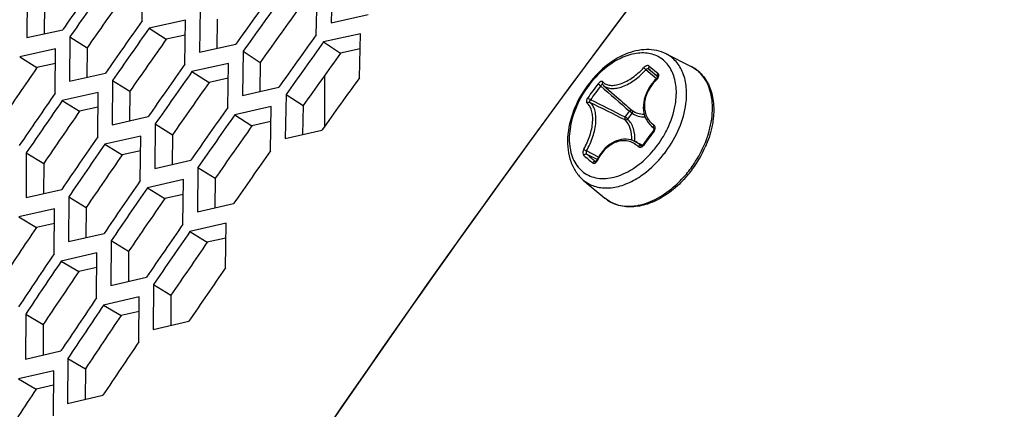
# Model space of a CAD drawing. Header units: millimetres. Extents: x 0 to 420, y 0 to 297.
# Tile 419 of 502: x 322.12 to 326.46, y 229.9 to 231.62. Entities that reach past the tile are written whole.
import ezdxf

# ---------------------------------------------------------------- set-up
doc = ezdxf.new("R2010")
doc.units = ezdxf.units.MM
doc.header["$LTSCALE"] = 23.1
doc.layers.get('0').update_dxf_attribs({"linetype": 'CONTINUOUS'})

msp = doc.modelspace()

# ---------------------------------------------------------------- linework, layer by layer
at = {"color": 3, "linetype": 'CONTINUOUS'}
for p, q in [((322.6556, 231.6109), (322.6578, 231.8049)), ((323.4947, 231.7968), (323.4908, 231.6033)), ((322.1487, 231.7325), (322.1476, 231.538)), ((323.4251, 231.55), (323.4288, 231.7437)), ((322.912, 231.6676), (322.9093, 231.4733)), ((323.4908, 231.6033), (323.6538, 231.6398)), ((322.8472, 231.6146), (322.6871, 231.5791)), ((322.8447, 231.4201), (322.8472, 231.6146)), ((322.1476, 231.538), (322.3058, 231.5727)), ((323.6195, 231.555), (323.4568, 231.5184)), ((323.6154, 231.3608), (323.6195, 231.555)), ((322.3372, 231.5408), (322.3357, 231.3458)), ((322.9093, 231.4733), (323.07, 231.5092)), ((322.2735, 231.4878), (322.1156, 231.4531)), ((322.2722, 231.2927), (322.2735, 231.4878)), ((323.1016, 231.4775), (323.0986, 231.2828)), ((323.0367, 231.4242), (322.8762, 231.3883)), ((323.0338, 231.2293), (323.0367, 231.4242)), ((322.3357, 231.3458), (322.4942, 231.381)), ((322.5257, 231.349), (322.5238, 231.1535)), ((322.4618, 231.2958), (322.3035, 231.2606)), ((322.4601, 231.1002), (322.4618, 231.2958)), ((323.0986, 231.2828), (323.175, 231.3)), ((323.175, 231.3), (323.2597, 231.3191)), ((323.2913, 231.2875), (323.2879, 231.0923)), ((323.2261, 231.2339), (323.0653, 231.1975)), ((323.2229, 231.0385), (323.2261, 231.2339)), ((322.5238, 231.1535), (322.6827, 231.1892)), ((322.7141, 231.1572), (322.712, 230.9613)), ((323.2879, 231.0923), (323.4493, 231.1291)), ((322.6501, 231.1038), (322.4915, 231.0681)), ((322.6481, 230.9076), (322.6501, 231.1038)), ((322.1449, 231.0295), (322.144, 230.8329)), ((322.712, 230.9613), (322.8712, 230.9974)), ((322.9026, 230.9655), (322.9001, 230.7691)), ((322.8383, 230.9117), (322.6794, 230.8756)), ((322.836, 230.7151), (322.8383, 230.9117)), ((322.144, 230.8329), (322.301, 230.8683)), ((322.3322, 230.836), (322.331, 230.6389)), ((322.2691, 230.7824), (322.1124, 230.747)), ((322.268, 230.5851), (322.2691, 230.7824)), ((322.9001, 230.7691), (323.0596, 230.8057)), ((323.0266, 230.7197), (322.8674, 230.683)), ((323.024, 230.5226), (323.0266, 230.7197)), ((322.331, 230.6389), (322.4883, 230.6748)), ((322.5195, 230.6426), (322.5179, 230.445)), ((322.4562, 230.5887), (322.2991, 230.5528)), ((322.4548, 230.3909), (322.4562, 230.5887)), ((322.5179, 230.445), (322.6756, 230.4814)), ((322.7068, 230.4491), (322.7049, 230.2511)), ((322.6433, 230.395), (322.4859, 230.3586)), ((322.6416, 230.1967), (322.6433, 230.395)), ((322.142, 230.3189), (322.1414, 230.1202)), ((322.7049, 230.2511), (322.8629, 230.2879)), ((322.1414, 230.1202), (322.2971, 230.1563)), ((322.3282, 230.1237), (322.3272, 229.9245)), ((322.2656, 230.0694), (322.1101, 230.0333)), ((322.2649, 229.87), (322.2656, 230.0694)), ((322.3272, 229.9245), (322.4833, 229.9611))]:
    msp.add_line(p, q, dxfattribs=at)
at = {"color": 7, "linetype": 'CONTINUOUS'}
for p, q in [((322.2247, 231.6845), (322.224, 231.5548)), ((322.9872, 231.6185), (322.9856, 231.4904)), ((322.6871, 231.5791), (322.7626, 231.5305)), ((322.8463, 231.5489), (322.7626, 231.5305)), ((322.3372, 231.5408), (322.4132, 231.4927)), ((323.4568, 231.5184), (323.5316, 231.4688)), ((322.4132, 231.4927), (322.4123, 231.3628)), ((323.1016, 231.4775), (323.1769, 231.4285)), ((323.6181, 231.4881), (323.5316, 231.4688)), ((324.969, 231.4661), (325.0794, 231.4107)), ((322.1156, 231.4531), (322.1919, 231.4055)), ((322.2731, 231.4233), (322.1919, 231.4055)), ((323.1769, 231.4285), (323.175, 231.3)), ((322.8762, 231.3883), (322.9517, 231.3397)), ((324.9266, 231.3559), (324.88, 231.3961)), ((324.8935, 231.3986), (324.932, 231.3661)), ((324.8984, 231.3943), (324.8935, 231.3986)), ((324.8949, 231.412), (324.9337, 231.3792)), ((324.9313, 231.3655), (324.8984, 231.3943)), ((322.5257, 231.349), (322.6016, 231.301)), ((323.0357, 231.3583), (322.9517, 231.3397)), ((323.4624, 231.1474), (323.4624, 231.3725)), ((324.9092, 231.3373), (324.9007, 231.326)), ((324.9186, 231.348), (324.9092, 231.3373)), ((324.9273, 231.3567), (324.9186, 231.348)), ((324.9283, 231.3577), (324.9273, 231.3567)), ((324.9294, 231.3548), (324.9273, 231.3567)), ((324.9293, 231.3589), (324.9283, 231.3577)), ((324.9302, 231.3602), (324.9293, 231.3589)), ((324.9309, 231.3614), (324.9302, 231.3602)), ((324.9314, 231.3625), (324.9309, 231.3614)), ((324.932, 231.3649), (324.9313, 231.3655)), ((324.932, 231.3649), (324.9313, 231.3655)), ((324.9318, 231.3636), (324.9314, 231.3625)), ((324.932, 231.3645), (324.9318, 231.3636)), ((324.9319, 231.3662), (324.932, 231.3658)), ((324.932, 231.3658), (324.932, 231.3649)), ((324.932, 231.3649), (324.932, 231.3645)), ((322.6016, 231.301), (322.6005, 231.1707)), ((324.6893, 231.3306), (324.6883, 231.331)), ((324.689, 231.3309), (324.6909, 231.3289)), ((324.6909, 231.3289), (324.6934, 231.3265)), ((324.6934, 231.3265), (324.7522, 231.2749)), ((324.8807, 231.2902), (324.8761, 231.2778)), ((324.8864, 231.3024), (324.8807, 231.2902)), ((324.893, 231.3144), (324.8864, 231.3024)), ((324.9007, 231.326), (324.893, 231.3144)), ((322.3035, 231.2606), (322.3798, 231.213)), ((323.2913, 231.2875), (323.3665, 231.2384)), ((324.8702, 231.2529), (324.8688, 231.2405)), ((324.8726, 231.2653), (324.8702, 231.2529)), ((324.8761, 231.2778), (324.8726, 231.2653)), ((322.4612, 231.231), (322.3798, 231.213)), ((323.3665, 231.2384), (323.3644, 231.1097)), ((324.7891, 231.1867), (324.8083, 231.2128)), ((324.7998, 231.1788), (324.8189, 231.2048)), ((324.8688, 231.2405), (324.8686, 231.2284)), ((324.8686, 231.2284), (324.8695, 231.2165)), ((324.8695, 231.2165), (324.8715, 231.205)), ((324.8715, 231.205), (324.8746, 231.1939)), ((323.0653, 231.1975), (323.1409, 231.1489)), ((323.225, 231.1678), (323.1409, 231.1489)), ((324.8746, 231.1939), (324.8787, 231.1833)), ((324.8787, 231.1833), (324.884, 231.1733)), ((324.884, 231.1733), (324.8902, 231.1639)), ((324.8902, 231.1639), (324.8974, 231.1553)), ((322.7141, 231.1572), (322.7901, 231.1092)), ((324.9057, 231.1185), (324.8972, 231.1073)), ((324.8974, 231.1553), (324.9051, 231.1477)), ((324.9051, 231.1478), (324.9157, 231.1384)), ((324.913, 231.1281), (324.9057, 231.1185)), ((324.9139, 231.1293), (324.913, 231.1281)), ((324.916, 231.1254), (324.913, 231.1281)), ((324.9147, 231.1308), (324.9139, 231.1293)), ((324.9147, 231.1403), (324.914, 231.1408)), ((324.915, 231.1399), (324.914, 231.1408)), ((324.9147, 231.1403), (324.9149, 231.14)), ((324.9153, 231.1322), (324.9147, 231.1308)), ((324.9149, 231.14), (324.9153, 231.1394)), ((324.9153, 231.1394), (324.9157, 231.1386)), ((324.9157, 231.1337), (324.9153, 231.1322)), ((324.9157, 231.1386), (324.9159, 231.1376)), ((324.916, 231.1351), (324.9157, 231.1337)), ((324.9159, 231.1376), (324.916, 231.1364)), ((324.916, 231.1364), (324.916, 231.1351)), ((322.7901, 231.1092), (322.7888, 230.9787)), ((324.7293, 231.0724), (324.7194, 231.0659)), ((324.7396, 231.078), (324.7293, 231.0724)), ((324.75, 231.0825), (324.7396, 231.078)), ((324.7606, 231.0859), (324.75, 231.0825)), ((324.7712, 231.0883), (324.7606, 231.0859)), ((324.7818, 231.0896), (324.7712, 231.0883)), ((324.7924, 231.0897), (324.7818, 231.0896)), ((324.8028, 231.0888), (324.7924, 231.0897)), ((324.813, 231.0868), (324.8028, 231.0888)), ((324.823, 231.0837), (324.813, 231.0868)), ((324.8311, 231.0803), (324.823, 231.0837)), ((324.8311, 231.0803), (324.8656, 231.064)), ((324.8747, 231.0763), (324.8677, 231.0663)), ((324.8829, 231.0877), (324.8747, 231.0763)), ((324.89, 231.0975), (324.8829, 231.0877)), ((324.8972, 231.1073), (324.89, 231.0975)), ((322.1449, 231.0295), (322.2216, 230.9825)), ((322.4915, 231.0681), (322.5678, 231.0205)), ((322.6494, 231.0387), (322.5678, 231.0205)), ((324.6708, 231.011), (324.6173, 231.0384)), ((324.6835, 231.0304), (324.6759, 231.0195)), ((324.6917, 231.0405), (324.6835, 231.0304)), ((324.7005, 231.0499), (324.6917, 231.0405)), ((324.7097, 231.0583), (324.7005, 231.0499)), ((324.7194, 231.0659), (324.7097, 231.0583)), ((324.8601, 231.0613), (324.8568, 231.0628)), ((324.8568, 231.0628), (324.8587, 231.0616)), ((324.859, 231.0614), (324.8587, 231.0616)), ((324.8597, 231.0613), (324.859, 231.0614)), ((324.8605, 231.0613), (324.8597, 231.0613)), ((324.8614, 231.0615), (324.8605, 231.0613)), ((324.8625, 231.0619), (324.8614, 231.0615)), ((324.8635, 231.0624), (324.8625, 231.0619)), ((324.8646, 231.0632), (324.8635, 231.0624)), ((324.8657, 231.064), (324.8646, 231.0632)), ((324.8667, 231.0651), (324.8657, 231.064)), ((324.8677, 231.0663), (324.8667, 231.0651)), ((324.6651, 231.0008), (324.6185, 231.0243)), ((324.6581, 230.9913), (324.6571, 230.9917)), ((324.6571, 230.9917), (324.658, 230.9911)), ((324.6584, 230.9915), (324.658, 230.9913)), ((324.659, 230.9918), (324.6584, 230.9915)), ((324.6597, 230.9924), (324.659, 230.9918)), ((324.6604, 230.993), (324.6597, 230.9924)), ((324.6612, 230.9939), (324.6604, 230.993)), ((324.662, 230.9949), (324.6612, 230.9939)), ((324.6627, 230.9961), (324.662, 230.9949)), ((324.6634, 230.9974), (324.6627, 230.9961)), ((324.6689, 231.0079), (324.6634, 230.9974)), ((324.6759, 231.0195), (324.6689, 231.0079)), ((322.2216, 230.9825), (322.2211, 230.8503)), ((322.9026, 230.9655), (322.9785, 230.9175)), ((322.9785, 230.9175), (322.977, 230.7867)), ((324.6035, 230.9098), (324.6982, 230.8305)), ((322.6794, 230.8756), (322.7557, 230.828)), ((322.3322, 230.836), (322.4089, 230.7891)), ((322.8376, 230.8465), (322.7557, 230.828)), ((322.4089, 230.7891), (322.4082, 230.6566)), ((322.1124, 230.747), (322.1894, 230.7005)), ((322.2687, 230.7183), (322.1894, 230.7005)), ((322.8674, 230.683), (322.9436, 230.6355)), ((322.5195, 230.6426), (322.5962, 230.5956)), ((323.0257, 230.6542), (322.9436, 230.6355)), ((322.5962, 230.5956), (322.5953, 230.4629)), ((322.2991, 230.5528), (322.3761, 230.5063)), ((322.4557, 230.5243), (322.3761, 230.5063)), ((322.7068, 230.4491), (322.7835, 230.4022)), ((322.7835, 230.4022), (322.7823, 230.2692)), ((322.4859, 230.3586), (322.5629, 230.3121)), ((322.142, 230.3189), (322.2194, 230.273)), ((322.6427, 230.3304), (322.5629, 230.3121)), ((322.2194, 230.273), (322.2191, 230.1382)), ((322.3282, 230.1237), (322.4056, 230.0778)), ((322.4056, 230.0778), (322.4051, 229.9428)), ((322.1101, 230.0333), (322.1879, 229.9879)), ((322.2654, 230.0057), (322.1879, 229.9879))]:
    msp.add_line(p, q, dxfattribs=at)
for centre, radius, start, end in [((366.4511, 200.3147), 52.1299, 134.78537, 149.11005), ((363.5022, 202.8432), 50.091, 144.79431, 145.11372), ((364.4855, 202.0057), 50.7159, 144.22004, 144.53898), ((363.8585, 202.5344), 50.2956, 144.79431, 145.11372), ((364.8421, 201.6967), 50.9209, 144.22004, 144.53898), ((363.2229, 203.0678), 49.8655, 145.36946, 145.6894), ((364.2148, 202.2257), 50.5002, 144.79431, 145.11372), ((325.8217, 230.4398), 1.4589, 142.1966, 143.7061), ((325.8178, 230.4426), 1.4541, 143.7052, 145.2181), ((325.8197, 230.441), 1.4421, 143.7058, 145.2189), ((325.8236, 230.4382), 1.4469, 142.1959, 143.7055), ((332.0012, 239.5357), 11.0004, 228.27873, 229.16519), ((319.4965, 220.7587), 11.683, 63.0685, 63.922), ((319.6315, 221.0654), 11.3597, 62.9978, 63.86544), ((333.0311, 240.7056), 12.549, 228.72108, 229.12536), ((363.5787, 202.7594), 50.0696, 145.36946, 145.6894), ((364.5711, 201.9169), 50.7047, 144.79431, 145.11372), ((326.308, 230.0554), 1.7557, 142.4506, 143.7051), ((324.9724, 231.2245), 0.1021, 228.7728, 235.1069), ((326.302, 230.0598), 1.7483, 143.7061, 144.9642), ((324.5597, 231.3368), 0.4615, 323.7082, 329.4366), ((324.5645, 231.3332), 0.4555, 320.1092, 323.7118), ((324.5642, 231.3336), 0.502, 321.4654, 323.7079), ((324.6746, 231.2615), 0.5112, 323.6516, 336.1731), ((363.9346, 202.4509), 50.2736, 145.36946, 145.6894), ((326.3536, 233.0491), 2.6793, 229.2817, 230.3695), ((326.3932, 233.0868), 2.7209, 229.2891, 230.3513), ((324.6761, 231.2597), 0.509, 317.2586, 323.714), ((364.2904, 202.1424), 50.4777, 145.36946, 145.6894), ((324.7955, 230.9467), 0.1515, 230.0434, 235.8399), ((363.6449, 202.681), 50.0365, 145.94557, 146.26609), ((364.6463, 201.8339), 50.6818, 145.36946, 145.6894), ((364.0003, 202.3728), 50.2401, 145.94557, 146.26609), ((364.3557, 202.0647), 50.4436, 145.94557, 146.26609), ((364.0557, 202.3), 50.1949, 146.52274, 146.84388)]:
    msp.add_arc(centre, radius, start, end, dxfattribs=at)
at = {"color": 3, "linetype": 'CONTINUOUS'}
for centre, radius, start, end in [((366.5198, 200.2887), 52.2007, 134.81898, 146.75928), ((363.4713, 202.8699), 50.1842, 144.79431, 145.11372), ((363.5307, 202.8185), 50.2183, 144.79431, 145.11372), ((364.4547, 202.0323), 50.8093, 144.22004, 144.53898), ((364.5142, 201.9808), 50.8434, 144.22004, 144.53898), ((363.8276, 202.5612), 50.3887, 144.79431, 145.11372), ((363.8869, 202.5097), 50.4228, 144.79431, 145.11372), ((364.8114, 201.7232), 51.0143, 144.22004, 144.53898), ((364.8708, 201.6717), 51.0485, 144.22004, 144.53898), ((364.1838, 202.2524), 50.5933, 144.79431, 145.11372), ((364.2432, 202.2009), 50.6274, 144.79431, 145.11372), ((365.168, 201.4142), 51.2193, 144.22004, 144.53898), ((363.5476, 202.7862), 50.1625, 145.36946, 145.6894), ((363.6069, 202.7348), 50.1965, 145.36946, 145.6894), ((364.5401, 201.9436), 50.7979, 144.79431, 145.11372), ((364.5995, 201.8922), 50.832, 144.79431, 145.11372), ((363.9034, 202.4777), 50.3666, 145.36946, 145.6894), ((363.9628, 202.4263), 50.4006, 145.36946, 145.6894), ((364.8964, 201.6349), 51.0024, 144.79431, 145.11372), ((364.2593, 202.1692), 50.5706, 145.36946, 145.6894), ((364.3186, 202.1178), 50.6046, 145.36946, 145.6894), ((364.6152, 201.8608), 50.7747, 145.36946, 145.6894), ((364.6745, 201.8094), 50.8087, 145.36946, 145.6894), ((363.969, 202.3998), 50.3327, 145.94557, 146.26609), ((364.0282, 202.3484), 50.3666, 145.94557, 146.26609), ((364.971, 201.5523), 50.9788, 145.36946, 145.6894), ((364.3244, 202.0916), 50.5362, 145.94557, 146.26609), ((364.3836, 202.0403), 50.5702, 145.94557, 146.26609), ((364.6798, 201.7835), 50.7398, 145.94557, 146.26609)]:
    msp.add_arc(centre, radius, start, end, dxfattribs=at)
msp.add_open_spline([(315.7926, 227.5731), (317.0557, 229.7803), (319.9523, 234.0964), (323.3832, 237.9996), (325.2495, 239.863)], degree=3, knots=[0, 0, 0, 0, 0.490908, 1, 1, 1, 1], dxfattribs=at)
at = {"color": 7, "linetype": 'CONTINUOUS'}
for points, knots in [([(315.7932, 227.5731), (316.4069, 228.6627), (317.74, 230.829), (320.762, 235.0427), (323.3728, 238.0033), (325.2433, 239.8692)], [0, 0, 0, 0, 0.241286, 0.490234, 1, 1, 1, 1]), ([(324.969, 231.4661), (324.9559, 231.4726), (324.9276, 231.4825), (324.8821, 231.4865), (324.8352, 231.4805), (324.771, 231.4594), (324.6944, 231.4108), (324.6442, 231.3567), (324.6219, 231.3263)], [0, 0, 0, 0, 0.108632, 0.220057, 0.33604, 0.457879, 0.719537, 1, 1, 1, 1]), ([(325.0145, 231.2929), (325.0146, 231.316), (325.0097, 231.36), (324.9863, 231.4094), (324.9587, 231.4385), (324.9347, 231.4548), (324.9074, 231.4655), (324.8665, 231.4725), (324.8098, 231.4656), (324.7425, 231.4359), (324.6784, 231.3875), (324.6415, 231.3458), (324.6246, 231.3229)], [0, 0, 0, 0, 0.125873, 0.237617, 0.290225, 0.342066, 0.39451, 0.448828, 0.566349, 0.69893, 0.845122, 1, 1, 1, 1]), ([(325.0567, 231.2461), (325.0599, 231.27), (325.0615, 231.3162), (325.0474, 231.3809), (325.0166, 231.4336), (324.9856, 231.4577), (324.969, 231.4661)], [0, 0, 0, 0, 0.287059, 0.5453, 0.778774, 1, 1, 1, 1]), ([(324.6896, 231.3428), (324.6934, 231.3385), (324.7035, 231.3312), (324.7226, 231.3264), (324.7449, 231.3273), (324.7795, 231.3364), (324.8239, 231.361), (324.8552, 231.3889), (324.8699, 231.405)], [0, 0, 0, 0, 0.0825, 0.173352, 0.278663, 0.400473, 0.685875, 1, 1, 1, 1]), ([(324.6934, 231.3265), (324.698, 231.3225), (324.7093, 231.316), (324.7297, 231.3124), (324.753, 231.3144), (324.7885, 231.3248), (324.8336, 231.3507), (324.8652, 231.3795), (324.88, 231.3961)], [0, 0, 0, 0, 0.083957, 0.177284, 0.284652, 0.40732, 0.69063, 1, 1, 1, 1]), ([(324.8949, 231.412), (324.8935, 231.4132), (324.8894, 231.4147), (324.8827, 231.4138), (324.8759, 231.4105), (324.8718, 231.407), (324.8699, 231.405)], [0, 0, 0, 0, 0.196545, 0.432338, 0.707028, 1, 1, 1, 1]), ([(324.8699, 231.405), (324.8717, 231.4038), (324.8751, 231.4009), (324.8784, 231.3978), (324.88, 231.3961)], [0, 0, 0, 0, 0.471408, 1, 1, 1, 1]), ([(324.8935, 231.3986), (324.8918, 231.4), (324.8863, 231.4005), (324.882, 231.3979), (324.88, 231.3961)], [0, 0, 0, 0, 0.444147, 1, 1, 1, 1]), ([(324.8949, 231.412), (324.893, 231.4101), (324.8903, 231.4056), (324.8918, 231.4001), (324.8935, 231.3986)], [0, 0, 0, 0, 0.546041, 1, 1, 1, 1]), ([(324.9294, 231.3548), (324.9313, 231.3567), (324.9346, 231.3608), (324.9374, 231.3676), (324.9374, 231.3743), (324.9352, 231.378), (324.9337, 231.3792)], [0, 0, 0, 0, 0.294645, 0.563409, 0.794621, 1, 1, 1, 1]), ([(324.9337, 231.3792), (324.9319, 231.3773), (324.9298, 231.3737), (324.93, 231.3687), (324.9312, 231.3668), (324.932, 231.3661)], [0, 0, 0, 0, 0.547919, 0.787029, 1, 1, 1, 1]), ([(325.0794, 231.4107), (325.098, 231.4013), (325.1325, 231.3745), (325.1665, 231.3164), (325.1816, 231.2463), (325.1797, 231.1967), (325.1761, 231.1713)], [0, 0, 0, 0, 0.227226, 0.463658, 0.719745, 1, 1, 1, 1]), ([(325.1473, 231.0882), (325.1595, 231.1213), (325.1724, 231.1721), (325.175, 231.2392), (325.1682, 231.2979), (325.1473, 231.3513), (325.1118, 231.3908), (325.0905, 231.4051), (325.0794, 231.4107)], [0, 0, 0, 0, 0.295246, 0.431779, 0.559516, 0.788996, 0.895458, 1, 1, 1, 1]), ([(324.6896, 231.3428), (324.6887, 231.3438), (324.6854, 231.3452), (324.6798, 231.3436), (324.6741, 231.3398), (324.6706, 231.3362), (324.669, 231.334)], [0, 0, 0, 0, 0.171617, 0.390892, 0.674322, 1, 1, 1, 1]), ([(324.669, 231.334), (324.6697, 231.3334), (324.6734, 231.3303), (324.6772, 231.3274), (324.6804, 231.3251)], [0, 0, 0, 0, 0.190096, 1, 1, 1, 1]), ([(324.6883, 231.331), (324.687, 231.3312), (324.6836, 231.3293), (324.6815, 231.3268), (324.6804, 231.3251)], [0, 0, 0, 0, 0.398737, 1, 1, 1, 1]), ([(324.6896, 231.3428), (324.6882, 231.3411), (324.6862, 231.3369), (324.6877, 231.3324), (324.689, 231.3309)], [0, 0, 0, 0, 0.525013, 1, 1, 1, 1]), ([(324.9294, 231.3548), (324.9137, 231.34), (324.8877, 231.3063), (324.8721, 231.2561), (324.8736, 231.2175), (324.8813, 231.1914), (324.8953, 231.169), (324.9082, 231.1572), (324.9152, 231.1523)], [0, 0, 0, 0, 0.280087, 0.540675, 0.661638, 0.77683, 0.888581, 1, 1, 1, 1]), ([(324.6219, 231.3263), (324.5968, 231.2921), (324.5564, 231.2192), (324.5326, 231.1194), (324.5344, 231.0429), (324.5463, 230.991), (324.5688, 230.9452), (324.5911, 230.9202), (324.6035, 230.9098)], [0, 0, 0, 0, 0.279811, 0.54383, 0.66639, 0.782264, 0.892777, 1, 1, 1, 1]), ([(324.6246, 231.3229), (324.6049, 231.2961), (324.572, 231.2394), (324.5435, 231.1493), (324.5388, 231.0629), (324.5572, 230.9986), (324.5851, 230.9596), (324.6109, 230.9377), (324.6414, 230.9229), (324.6884, 230.9132), (324.7548, 230.9222), (324.8035, 230.9468), (324.8274, 230.9627)], [0, 0, 0, 0, 0.153028, 0.29914, 0.430968, 0.5458, 0.598378, 0.64925, 0.700151, 0.752811, 0.867904, 1, 1, 1, 1]), ([(325.0094, 231.2396), (325.0102, 231.2441), (325.013, 231.2617), (325.0144, 231.2796), (325.0145, 231.2929)], [0, 0, 0, 0, 0.25668, 1, 1, 1, 1]), ([(324.6059, 231.0455), (324.6169, 231.0644), (324.6343, 231.1036), (324.6455, 231.1545), (324.6456, 231.1924), (324.6415, 231.2159), (324.6334, 231.235), (324.6248, 231.2446), (324.6201, 231.2481)], [0, 0, 0, 0, 0.302909, 0.589794, 0.715653, 0.825513, 0.919181, 1, 1, 1, 1]), ([(324.6235, 231.2721), (324.622, 231.2699), (324.6194, 231.2652), (324.6168, 231.2574), (324.6173, 231.25), (324.6201, 231.2481)], [0, 0, 0, 0, 0.318824, 0.608223, 1, 1, 1, 1]), ([(324.6173, 231.0384), (324.6291, 231.0582), (324.6478, 231.0994), (324.6598, 231.1532), (324.6599, 231.1932), (324.6554, 231.2182), (324.6466, 231.2385), (324.6374, 231.2487), (324.6323, 231.2523)], [0, 0, 0, 0, 0.302212, 0.588169, 0.713823, 0.82383, 0.9181, 1, 1, 1, 1]), ([(324.6201, 231.2481), (324.6213, 231.2501), (324.6251, 231.2534), (324.6303, 231.2533), (324.6323, 231.2523)], [0, 0, 0, 0, 0.523778, 1, 1, 1, 1]), ([(324.6235, 231.2721), (324.6251, 231.2706), (324.629, 231.2678), (324.633, 231.265), (324.6352, 231.2637)], [0, 0, 0, 0, 0.450211, 1, 1, 1, 1]), ([(324.6352, 231.2637), (324.6344, 231.2626), (324.633, 231.2604), (324.6314, 231.2568), (324.6311, 231.2533), (324.6323, 231.2523)], [0, 0, 0, 0, 0.33355, 0.628552, 1, 1, 1, 1]), ([(324.9688, 231.0364), (324.992, 231.068), (325.0303, 231.135), (325.0518, 231.2093), (325.0567, 231.2461)], [0, 0, 0, 0, 0.513644, 1, 1, 1, 1]), ([(324.8189, 231.2167), (324.8183, 231.2172), (324.816, 231.2178), (324.812, 231.2163), (324.8095, 231.2141), (324.8083, 231.2128)], [0, 0, 0, 0, 0.188933, 0.55208, 1, 1, 1, 1]), ([(324.8189, 231.2048), (324.8182, 231.2055), (324.8147, 231.2082), (324.8111, 231.2109), (324.8083, 231.2128)], [0, 0, 0, 0, 0.215576, 1, 1, 1, 1]), ([(324.8189, 231.2048), (324.8202, 231.2067), (324.8219, 231.2109), (324.8204, 231.2155), (324.8189, 231.2167)], [0, 0, 0, 0, 0.546413, 1, 1, 1, 1]), ([(324.8189, 231.2167), (324.8264, 231.2113), (324.8438, 231.2028), (324.8629, 231.2006), (324.8726, 231.2007)], [0, 0, 0, 0, 0.486799, 1, 1, 1, 1]), ([(324.8189, 231.2048), (324.8269, 231.199), (324.8457, 231.1899), (324.8664, 231.1877), (324.8768, 231.188)], [0, 0, 0, 0, 0.486285, 1, 1, 1, 1]), ([(324.9571, 231.1021), (324.9635, 231.113), (324.9867, 231.1564), (325.0029, 231.2037), (325.0094, 231.2396)], [0, 0, 0, 0, 0.257956, 1, 1, 1, 1]), ([(324.7891, 231.1867), (324.7879, 231.1846), (324.7863, 231.1808), (324.7868, 231.176), (324.788, 231.1747)], [0, 0, 0, 0, 0.575468, 1, 1, 1, 1]), ([(324.7998, 231.1788), (324.7983, 231.1769), (324.7947, 231.1741), (324.7898, 231.1738), (324.788, 231.1747)], [0, 0, 0, 0, 0.54092, 1, 1, 1, 1]), ([(324.818, 231.0854), (324.8187, 231.1025), (324.8154, 231.1352), (324.7987, 231.1643), (324.788, 231.1747)], [0, 0, 0, 0, 0.535546, 1, 1, 1, 1]), ([(324.7998, 231.1788), (324.799, 231.1794), (324.7956, 231.1822), (324.792, 231.1848), (324.7891, 231.1867)], [0, 0, 0, 0, 0.215576, 1, 1, 1, 1]), ([(324.8311, 231.0803), (324.8323, 231.0992), (324.83, 231.1274), (324.8157, 231.1601), (324.8055, 231.1732), (324.7998, 231.1788)], [0, 0, 0, 0, 0.535135, 0.774603, 1, 1, 1, 1]), ([(325.1761, 231.1713), (325.1747, 231.1616), (325.1676, 231.1217), (325.1546, 231.083), (325.1422, 231.055)], [0, 0, 0, 0, 0.242208, 1, 1, 1, 1]), ([(324.9152, 231.1523), (324.9145, 231.1513), (324.9126, 231.148), (324.912, 231.1426), (324.914, 231.1408)], [0, 0, 0, 0, 0.308297, 1, 1, 1, 1]), ([(324.916, 231.1254), (324.9177, 231.1276), (324.9203, 231.1324), (324.9216, 231.1401), (324.9201, 231.1473), (324.917, 231.151), (324.9152, 231.1523)], [0, 0, 0, 0, 0.276254, 0.538868, 0.778596, 1, 1, 1, 1]), ([(324.8457, 231.0576), (324.8394, 231.0634), (324.8255, 231.0734), (324.8014, 231.0822), (324.7756, 231.0838), (324.7398, 231.0761), (324.6978, 231.048), (324.6746, 231.0143), (324.6654, 230.9953)], [0, 0, 0, 0, 0.11522, 0.227786, 0.341401, 0.459599, 0.716117, 1, 1, 1, 1]), ([(324.8568, 231.0628), (324.8548, 231.0646), (324.847, 231.0714), (324.8382, 231.077), (324.8312, 231.0803)], [0, 0, 0, 0, 0.254283, 1, 1, 1, 1]), ([(325.0792, 230.9625), (325.0863, 230.9723), (325.1132, 231.0117), (325.1349, 231.0548), (325.1473, 231.0882)], [0, 0, 0, 0, 0.252349, 1, 1, 1, 1]), ([(324.6059, 231.0455), (324.6045, 231.0432), (324.6025, 231.0381), (324.6009, 231.0288), (324.6026, 231.0211), (324.6058, 231.0184)], [0, 0, 0, 0, 0.286943, 0.565319, 1, 1, 1, 1]), ([(324.6059, 231.0455), (324.6074, 231.044), (324.6111, 231.0414), (324.6151, 231.0392), (324.6173, 231.0384)], [0, 0, 0, 0, 0.470256, 1, 1, 1, 1]), ([(324.6173, 231.0384), (324.6167, 231.0371), (324.6152, 231.0326), (324.6158, 231.0265), (324.6185, 231.0243)], [0, 0, 0, 0, 0.281997, 1, 1, 1, 1]), ([(324.8274, 230.9627), (324.8353, 230.9679), (324.8669, 230.9907), (324.895, 231.0184), (324.914, 231.0411)], [0, 0, 0, 0, 0.241879, 1, 1, 1, 1]), ([(324.8457, 231.0576), (324.8464, 231.0586), (324.8492, 231.0615), (324.854, 231.0639), (324.8568, 231.0628)], [0, 0, 0, 0, 0.295736, 1, 1, 1, 1]), ([(324.8457, 231.0576), (324.8472, 231.0561), (324.8513, 231.0539), (324.8585, 231.0542), (324.8653, 231.0575), (324.869, 231.0613), (324.8705, 231.0635)], [0, 0, 0, 0, 0.224457, 0.460348, 0.720031, 1, 1, 1, 1]), ([(324.8705, 231.0635), (324.8701, 231.0639), (324.8694, 231.0645), (324.8684, 231.0653), (324.8679, 231.0658), (324.8676, 231.0662), (324.8677, 231.0663)], [0, 0, 0, 0, 0.410216, 0.722147, 0.919456, 1, 1, 1, 1]), ([(324.6058, 231.0184), (324.607, 231.0208), (324.6107, 231.0247), (324.6164, 231.0253), (324.6185, 231.0243)], [0, 0, 0, 0, 0.538316, 1, 1, 1, 1]), ([(324.6447, 230.9856), (324.646, 230.9844), (324.6498, 230.9828), (324.656, 230.9844), (324.6615, 230.9888), (324.6642, 230.993), (324.6654, 230.9953)], [0, 0, 0, 0, 0.208115, 0.432607, 0.698149, 1, 1, 1, 1]), ([(324.6447, 230.9856), (324.6459, 230.9879), (324.6494, 230.9918), (324.655, 230.9927), (324.6571, 230.9917)], [0, 0, 0, 0, 0.546414, 1, 1, 1, 1]), ([(324.6654, 230.9953), (324.6648, 230.9957), (324.6642, 230.9962), (324.6633, 230.9971), (324.6634, 230.9974)], [0, 0, 0, 0, 0.701109, 1, 1, 1, 1]), ([(324.8402, 230.9166), (324.851, 230.9231), (324.8944, 230.9523), (324.9321, 230.9897), (324.9569, 231.0208)], [0, 0, 0, 0, 0.239753, 1, 1, 1, 1]), ([(325.021, 230.8961), (325.0263, 230.9012), (325.0471, 230.922), (325.0661, 230.9447), (325.0792, 230.9625)], [0, 0, 0, 0, 0.246997, 1, 1, 1, 1]), ([(324.6035, 230.9098), (324.6178, 230.8979), (324.6522, 230.879), (324.7128, 230.8717), (324.7778, 230.8844), (324.8196, 230.9042), (324.8402, 230.9166)], [0, 0, 0, 0, 0.221233, 0.454711, 0.71295, 1, 1, 1, 1]), ([(325.0499, 230.9143), (325.0428, 230.9066), (325.0143, 230.8777), (324.982, 230.8524), (324.9563, 230.8368)], [0, 0, 0, 0, 0.257512, 1, 1, 1, 1]), ([(324.7104, 230.8213), (324.7203, 230.8146), (324.742, 230.8034), (324.7915, 230.7911), (324.862, 230.797), (324.9458, 230.8334), (324.9968, 230.8729), (325.021, 230.8961)], [0, 0, 0, 0, 0.103982, 0.210931, 0.44246, 0.706466, 1, 1, 1, 1]), ([(324.9563, 230.8368), (324.9344, 230.8234), (324.8897, 230.8019), (324.8193, 230.788), (324.7525, 230.7961), (324.7142, 230.8171), (324.6982, 230.8305)], [0, 0, 0, 0, 0.280255, 0.536342, 0.772774, 1, 1, 1, 1])]:
    msp.add_open_spline(points, degree=3, knots=knots, dxfattribs=at)

doc.saveas('drawing.dxf')
